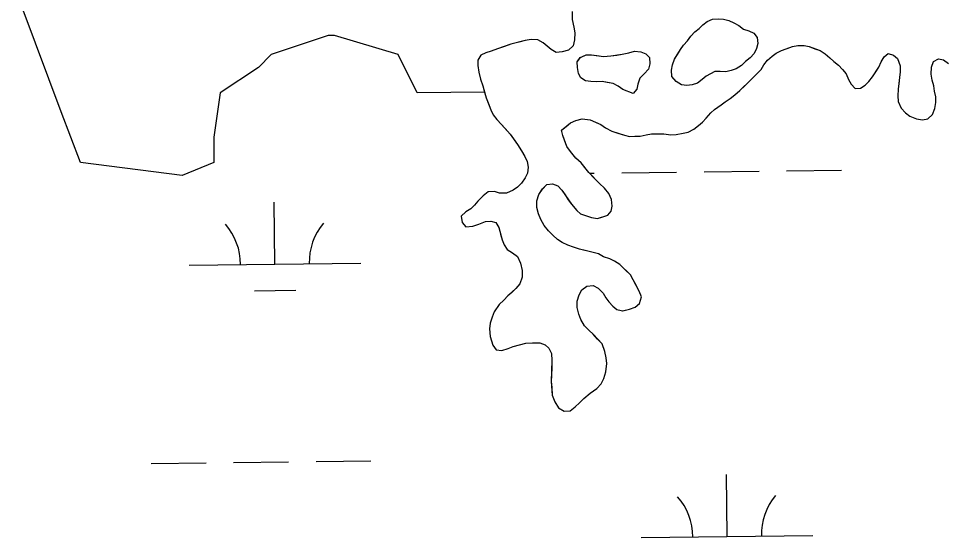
# Model space of a CAD drawing. Extents: x 3694830 to 3732949, y 415201 to 440970.
# Drawn here: x 3729565 to 3730105, y 422591 to 422894 of the extents above; entities that cross this region are included whole.
import ezdxf

# ---------------------------------------------------------------- set-up
doc = ezdxf.new("R2010")
doc.units = 0
doc.layers.add('V-TOPO-SHOR', color=7, linetype='Continuous')
doc.layers.add('V-WETL-SWMP', color=7, linetype='Continuous')

msp = doc.modelspace()

# ---------------------------------------------------------------- linework, layer by layer
at = {"layer": 'V-TOPO-SHOR'}
for points in [[(3729836.49, 422850.74), (3729797.29, 422850.39), (3729786.19, 422872.61), (3729749.16, 422883.71), (3729745.46, 422883.71), (3729712.14, 422872.61), (3729704.74, 422865.2), (3729682.52, 422850.39), (3729678.82, 422824.48), (3729678.82, 422809.67), (3729660.31, 422802.26), (3729601.07, 422809.67), (3729589.97, 422839.29), (3729567.75, 422898.52), (3729530.73, 422942.95)], [(3729887.46, 422897.68), (3729887.55, 422893.17), (3729888.55, 422888.67), (3729889.08, 422885.29), (3729888.94, 422881.22), (3729888.1, 422877.82), (3729885.45, 422875.28), (3729881.63, 422874.29), (3729878.25, 422873.77), (3729875.27, 422875.51), (3729872.98, 422877.5), (3729870.67, 422879.48), (3729867.47, 422881.22), (3729863.63, 422881.36), (3729860.03, 422880.84), (3729856.43, 422879.86), (3729851.71, 422878.63), (3729848.13, 422877.42), (3729844.09, 422875.98), (3729840.28, 422874.54), (3729837.14, 422873.57), (3729834.23, 422872.38), (3729832.48, 422869.41), (3729832.55, 422866.25), (3729833.08, 422862.42), (3729834.07, 422858.37), (3729835.51, 422854.34)], [(3729965.46, 422860.12), (3729963.24, 422858.04), (3729960.57, 422855.96), (3729957.43, 422854.98), (3729954.27, 422854.69), (3729951.1, 422855.08), (3729948.12, 422857.05), (3729945.58, 422859.93), (3729945.28, 422863.54), (3729945.89, 422866.71), (3729947.17, 422869.9), (3729948.92, 422872.65), (3729950.67, 422875.62), (3729952.42, 422878.15), (3729954.63, 422880.68), (3729956.6, 422883.43), (3729959.03, 422885.97), (3729961.48, 422887.83), (3729963.69, 422889.91), (3729966.14, 422891.99), (3729969.27, 422893.19), (3729972.43, 422893.48), (3729975.59, 422893.32), (3729978.77, 422892.49), (3729981.74, 422891.19), (3729984.48, 422889.67), (3729987.24, 422887.47), (3729990.42, 422886.41), (3729993.39, 422885.11), (3729995.25, 422882.67), (3729995.55, 422879.06), (3729994.94, 422876.11), (3729993.41, 422873.37), (3729991.21, 422870.84), (3729988.54, 422868.52), (3729986.11, 422866.21), (3729982.99, 422864.34), (3729980.07, 422863.37), (3729976.92, 422862.63), (3729973.75, 422862.79), (3729970.6, 422862.72), (3729965.46, 422860.12)], [(3729994.66, 422861.09), (3729997.54, 422863.86), (3729999.06, 422866.6), (3730001.26, 422869.36), (3730003.93, 422871.67), (3730006.37, 422873.53), (3730009.5, 422874.96), (3730012.64, 422876.15), (3730015.78, 422877.35), (3730018.93, 422877.86), (3730022.54, 422877.94), (3730025.49, 422877.33), (3730028.91, 422876.04), (3730031.87, 422874.98), (3730034.85, 422873.01), (3730037.61, 422870.8), (3730039.91, 422868.6), (3730042.67, 422866.39), (3730044.98, 422863.96), (3730047.06, 422861.52), (3730048.49, 422858.16), (3730049.9, 422855.48), (3730052.22, 422852.82), (3730055.37, 422853.11), (3730058.05, 422854.75), (3730060.26, 422857.05), (3730062.47, 422859.58), (3730064.44, 422862.56), (3730066.19, 422865.31), (3730067.47, 422868.5), (3730069.22, 422871.25), (3730071.44, 422873.33), (3730074.62, 422872.27), (3730076.92, 422870.28), (3730078.6, 422866.03), (3730078.44, 422862.63), (3730078.06, 422859.24), (3730077.69, 422855.61), (3730077.3, 422852.44), (3730077.16, 422848.6), (3730077.45, 422845.22), (3730079.12, 422841.41), (3730081.66, 422838.76), (3730084.18, 422836.78), (3730088.06, 422835.28), (3730091.46, 422834.67), (3730094.61, 422835.19), (3730097.27, 422837.73), (3730098.77, 422841.15), (3730099.38, 422844.78), (3730099.31, 422847.94), (3730098.56, 422851.31), (3730098.04, 422854.46), (3730097.07, 422857.83), (3730096.54, 422861.21), (3730096.68, 422865.28), (3730097.97, 422868.7), (3730100.87, 422870.11), (3730103.82, 422869.5), (3730106.58, 422867.52)], [(3729917.05, 422852.32), (3729914.3, 422854.3), (3729911.33, 422855.82), (3729907.93, 422856.42), (3729904.98, 422857.04), (3729901.82, 422856.75), (3729898.43, 422856.9), (3729895.26, 422857.28), (3729892.51, 422859.03), (3729891.1, 422861.71), (3729890.57, 422865.09), (3729890.5, 422868.48), (3729892.25, 422871), (3729895.61, 422872.43), (3729898.78, 422872.49), (3729901.95, 422872.11), (3729905.8, 422871.51), (3729910.08, 422871.83), (3729913.46, 422872.35), (3729916.61, 422872.87), (3729920.44, 422873.63), (3729923.81, 422874.6), (3729927.43, 422874.23), (3729930.39, 422873.16), (3729932.47, 422870.95), (3729932.77, 422867.34), (3729931.93, 422864.16), (3729929.51, 422861.4), (3729926.85, 422858.85), (3729925.79, 422855.45), (3729925.18, 422852.49), (3729922.97, 422849.97), (3729917.05, 422852.32)], [(3729974.23, 422843.27), (3729976.67, 422845.13), (3729979.57, 422847), (3729982.24, 422849.09), (3729985.12, 422851.63), (3729988.22, 422854.63), (3729991.32, 422857.64), (3729994.19, 422860.64), (3729994.66, 422861.09)], [(3729835.51, 422854.34), (3729836.49, 422850.74), (3729837.47, 422847.38), (3729838.91, 422843.57), (3729840.1, 422840.43), (3729841.52, 422837.52), (3729843.61, 422834.86), (3729846.38, 422831.98), (3729848.46, 422829.54), (3729851.47, 422826.21), (3729853.33, 422823.54), (3729855.66, 422820.2), (3729858, 422816.64), (3729859.88, 422813.29), (3729861.29, 422810.38), (3729861.82, 422807), (3729861.44, 422803.61), (3729860.14, 422800.87), (3729857.95, 422797.66), (3729855.74, 422795.35), (3729853.06, 422793.72), (3729849.26, 422791.83), (3729845.19, 422791.97), (3729842.24, 422792.81), (3729838.62, 422792.73), (3729835.74, 422790.41), (3729832.64, 422787.18), (3729830.66, 422784.88), (3729828.44, 422782.8), (3729825.55, 422780.93), (3729822.89, 422778.39), (3729823.42, 422774.79), (3729825.5, 422772.35), (3729829.56, 422772.66), (3729833.15, 422773.87), (3729836.96, 422775.3), (3729840.12, 422775.6), (3729843.07, 422774.75), (3729844.71, 422771.85), (3729845.7, 422768.03), (3729846.68, 422764.67), (3729847.87, 422761.75), (3729849.73, 422759.08), (3729852.71, 422757.11), (3729855.69, 422754.92), (3729857.35, 422751.11), (3729858.35, 422746.84), (3729858.43, 422743), (3729856.93, 422739.13), (3729854.73, 422736.37), (3729852.29, 422734.06), (3729850.08, 422731.98), (3729847.65, 422729.44), (3729844.99, 422726.9), (3729842.14, 422722.78), (3729840.85, 422719.59), (3729839.79, 422716.17), (3729839.42, 422712.78), (3729839.74, 422708.27), (3729841.2, 422703.33), (3729843.29, 422700.66), (3729846.46, 422700.28), (3729850.27, 422701.26), (3729853.19, 422702.45), (3729856.78, 422703.43), (3729860.6, 422704.42), (3729864.43, 422704.73), (3729868.73, 422704.59), (3729871.69, 422703.52), (3729873.99, 422701.54), (3729875.41, 422698.41), (3729875.72, 422694.35), (3729875.58, 422690.28), (3729875.46, 422685.53), (3729875.3, 422682.14), (3729875.61, 422678.53), (3729875.92, 422674.24), (3729877.36, 422670.21), (3729879.47, 422666.87), (3729882.9, 422664.9), (3729886.29, 422664.98), (3729889.17, 422667.3), (3729891.83, 422669.61), (3729894.27, 422672.15), (3729898.04, 422675.39), (3729901.82, 422677.96), (3729904.48, 422680.72), (3729905.99, 422683.92), (3729907.04, 422687.78), (3729907.62, 422692.54), (3729907.32, 422695.92), (3729906.56, 422699.52), (3729904.89, 422704), (3729902.34, 422706.88), (3729899.8, 422709.77), (3729897.49, 422711.75), (3729894.72, 422714.63), (3729892.61, 422718.2), (3729891.42, 422721.33), (3729890.43, 422725.15), (3729890.35, 422728.99)], [(3729890.35, 422728.99), (3729891.63, 422732.64), (3729893.15, 422735.6), (3729896.04, 422737.7), (3729899.65, 422738), (3729902.62, 422736.48), (3729905.61, 422733.61), (3729907.03, 422730.93), (3729908.89, 422728.48), (3729911.2, 422726.05), (3729913.5, 422724.06), (3729916.91, 422723.23), (3729920.95, 422724.22), (3729924.09, 422725.42), (3729926.75, 422727.51), (3729927.8, 422731.37), (3729926.6, 422734.73), (3729924.72, 422738.31), (3729923.07, 422741.43), (3729921.43, 422744.34), (3729918.43, 422747.21), (3729915.2, 422750.3), (3729912.22, 422752.27), (3729909.48, 422753.57), (3729905.84, 422754.85), (3729902.87, 422756.59), (3729899.01, 422757.42), (3729895.83, 422758.25), (3729891.74, 422759.29), (3729888.33, 422760.35), (3729884.92, 422761.64), (3729881.72, 422763.15), (3729878.97, 422764.9), (3729876.21, 422767.32), (3729873.67, 422769.98), (3729871.12, 422773.09), (3729869.24, 422776.44), (3729867.81, 422779.8), (3729866.83, 422783.62), (3729866.98, 422787.46), (3729868.03, 422791.1), (3729870.22, 422794.3), (3729872.65, 422796.84), (3729876.03, 422797.36), (3729879.22, 422796.08), (3729881.53, 422793.64), (3729883.39, 422790.97), (3729885.26, 422788.07), (3729887.12, 422785.4), (3729890.14, 422781.85), (3729892.44, 422779.87), (3729895.85, 422778.58), (3729898.81, 422777.74), (3729902.21, 422777.14), (3729905.35, 422778.11), (3729908.27, 422779.07), (3729910.25, 422781.37), (3729910.87, 422784.32), (3729910.33, 422788.15), (3729908.9, 422791.74), (3729906.35, 422794.84), (3729903.36, 422797.49), (3729900.13, 422800.81), (3729897.12, 422803.91), (3729894.81, 422806.8), (3729892.71, 422809.47), (3729889.72, 422812.34), (3729886.47, 422816.11), (3729884.38, 422819), (3729883.19, 422822.14), (3729881.98, 422825.5), (3729881.24, 422828.65), (3729883.91, 422830.74), (3729886.57, 422832.83), (3729889.7, 422834.25), (3729893.3, 422835.23), (3729898.05, 422834.65), (3729901.48, 422833.15), (3729904.21, 422831.85), (3729906.97, 422829.87), (3729910.62, 422827.92), (3729914.03, 422826.86), (3729917.9, 422825.59), (3729920.85, 422824.97), (3729924.01, 422825.04), (3729927.17, 422825.1), (3729930.54, 422825.85), (3729933.7, 422826.37), (3729937.08, 422826.44), (3729940.92, 422826.53), (3729945, 422825.93), (3729948.16, 422826), (3729952.21, 422826.76), (3729955.14, 422827.51), (3729958.26, 422829.15), (3729961.15, 422831.25), (3729963.37, 422833.33), (3729965.58, 422835.63), (3729968.23, 422838.62), (3729970.44, 422840.71), (3729974.23, 422843.27)]]:
    msp.add_lwpolyline(points, dxfattribs=at)
at = {"layer": 'V-WETL-SWMP'}
for p, q in [((3729887.46, 422897.68), (3729887.55, 422893.17)), ((3729887.55, 422893.17), (3729888.55, 422888.67)), ((3729888.55, 422888.67), (3729889.08, 422885.29)), ((3729889.08, 422885.29), (3729888.94, 422881.22)), ((3729851.72, 422878.63), (3729844.09, 422875.98)), ((3729860.03, 422880.84), (3729851.72, 422878.63)), ((3729863.63, 422881.36), (3729860.03, 422880.84)), ((3729867.48, 422881.22), (3729863.63, 422881.36)), ((3729870.67, 422879.48), (3729867.48, 422881.22)), ((3729875.28, 422875.51), (3729870.67, 422879.48)), ((3729888.1, 422877.82), (3729885.45, 422875.28)), ((3729888.94, 422881.22), (3729888.1, 422877.82)), ((3730009.5, 422874.96), (3730015.78, 422877.35)), ((3730015.78, 422877.35), (3730018.93, 422877.86)), ((3730018.93, 422877.86), (3730022.54, 422877.94)), ((3730022.54, 422877.94), (3730025.49, 422877.33)), ((3730025.49, 422877.33), (3730031.87, 422874.98)), ((3729834.23, 422872.38), (3729832.48, 422869.41)), ((3729837.14, 422873.58), (3729834.23, 422872.38)), ((3729840.28, 422874.55), (3729837.14, 422873.58)), ((3729844.09, 422875.98), (3729840.28, 422874.55)), ((3729878.25, 422873.77), (3729875.28, 422875.51)), ((3729881.63, 422874.29), (3729878.25, 422873.77)), ((3729885.45, 422875.28), (3729881.63, 422874.29)), ((3730001.27, 422869.36), (3730003.93, 422871.67)), ((3730003.93, 422871.67), (3730006.37, 422873.53)), ((3730006.37, 422873.53), (3730009.5, 422874.96)), ((3730031.87, 422874.98), (3730034.85, 422873.01)), ((3730034.85, 422873.01), (3730037.61, 422870.81)), ((3730037.61, 422870.81), (3730039.91, 422868.6)), ((3730067.47, 422868.5), (3730069.22, 422871.25)), ((3730069.22, 422871.25), (3730071.44, 422873.33)), ((3730071.44, 422873.33), (3730074.62, 422872.27)), ((3730074.62, 422872.27), (3730076.92, 422870.28)), ((3729832.48, 422869.41), (3729832.55, 422866.25)), ((3729832.55, 422866.25), (3729833.08, 422862.42)), ((3729997.54, 422863.86), (3729999.06, 422866.6)), ((3729999.06, 422866.6), (3730001.27, 422869.36)), ((3730039.91, 422868.6), (3730042.67, 422866.4)), ((3730042.67, 422866.4), (3730044.98, 422863.96)), ((3730062.47, 422859.59), (3730066.19, 422865.31)), ((3730066.19, 422865.31), (3730067.47, 422868.5)), ((3730076.92, 422870.28), (3730078.6, 422866.03)), ((3730078.6, 422866.03), (3730078.44, 422862.63)), ((3730096.54, 422861.21), (3730096.68, 422865.28)), ((3730096.68, 422865.28), (3730097.97, 422868.7)), ((3730097.97, 422868.7), (3730100.87, 422870.11)), ((3730100.87, 422870.11), (3730103.82, 422869.5)), ((3730103.82, 422869.5), (3730106.58, 422867.52)), ((3729833.08, 422862.42), (3729834.07, 422858.38)), ((3729991.32, 422857.64), (3729994.66, 422861.09)), ((3729994.66, 422861.09), (3729997.54, 422863.86)), ((3730044.98, 422863.96), (3730047.06, 422861.52)), ((3730047.06, 422861.52), (3730048.49, 422858.16)), ((3730078.44, 422862.63), (3730077.3, 422852.44)), ((3730097.07, 422857.83), (3730096.54, 422861.21)), ((3729834.07, 422858.38), (3729835.51, 422854.34)), ((3729985.12, 422851.63), (3729991.32, 422857.64)), ((3730048.49, 422858.16), (3730049.9, 422855.48)), ((3730049.9, 422855.48), (3730052.22, 422852.82)), ((3730055.38, 422853.11), (3730058.05, 422854.75)), ((3730058.05, 422854.75), (3730060.26, 422857.05)), ((3730060.26, 422857.05), (3730062.47, 422859.59)), ((3730098.04, 422854.47), (3730097.07, 422857.83)), ((3730098.56, 422851.31), (3730098.04, 422854.47)), ((3729835.51, 422854.34), (3729837.47, 422847.38)), ((3729979.57, 422847), (3729982.24, 422849.09)), ((3729982.24, 422849.09), (3729985.12, 422851.63)), ((3730052.22, 422852.82), (3730055.38, 422853.11)), ((3730077.3, 422852.44), (3730077.16, 422848.6)), ((3730099.31, 422847.94), (3730098.56, 422851.31)), ((3729837.47, 422847.38), (3729840.1, 422840.43)), ((3729974.23, 422843.27), (3729976.67, 422845.13)), ((3729976.67, 422845.13), (3729979.57, 422847)), ((3730077.16, 422848.6), (3730077.45, 422845.22)), ((3730077.45, 422845.22), (3730079.12, 422841.41)), ((3730098.78, 422841.15), (3730099.38, 422844.78)), ((3730099.38, 422844.78), (3730099.31, 422847.94)), ((3729840.1, 422840.43), (3729841.52, 422837.52)), ((3729965.58, 422835.63), (3729968.23, 422838.62)), ((3729968.23, 422838.62), (3729970.44, 422840.71)), ((3729970.44, 422840.71), (3729974.23, 422843.27)), ((3730079.12, 422841.41), (3730081.66, 422838.76)), ((3730081.66, 422838.76), (3730084.18, 422836.78)), ((3730097.27, 422837.73), (3730098.78, 422841.15)), ((3729841.52, 422837.52), (3729843.61, 422834.86)), ((3729843.61, 422834.86), (3729846.38, 422831.98)), ((3729881.24, 422828.65), (3729886.57, 422832.83)), ((3729886.57, 422832.83), (3729889.7, 422834.25)), ((3729889.7, 422834.25), (3729893.3, 422835.23)), ((3729893.3, 422835.23), (3729898.05, 422834.65)), ((3729898.05, 422834.65), (3729904.21, 422831.85)), ((3729961.15, 422831.25), (3729963.37, 422833.33)), ((3729963.37, 422833.33), (3729965.58, 422835.63)), ((3730084.18, 422836.78), (3730088.06, 422835.28)), ((3730088.06, 422835.28), (3730091.46, 422834.67)), ((3730091.46, 422834.67), (3730094.61, 422835.19)), ((3730094.61, 422835.19), (3730097.27, 422837.73)), ((3729846.38, 422831.98), (3729851.47, 422826.21)), ((3729881.98, 422825.5), (3729881.24, 422828.65)), ((3729904.21, 422831.85), (3729906.97, 422829.87)), ((3729906.97, 422829.87), (3729910.62, 422827.92)), ((3729910.62, 422827.92), (3729917.9, 422825.59)), ((3729952.21, 422826.76), (3729955.13, 422827.5)), ((3729955.13, 422827.5), (3729958.26, 422829.15)), ((3729958.26, 422829.15), (3729961.15, 422831.25)), ((3729851.47, 422826.21), (3729855.66, 422820.2)), ((3729884.38, 422819), (3729881.98, 422825.5)), ((3729917.9, 422825.59), (3729920.85, 422824.97)), ((3729920.85, 422824.97), (3729927.17, 422825.11)), ((3729927.17, 422825.11), (3729930.54, 422825.85)), ((3729930.54, 422825.85), (3729933.7, 422826.37)), ((3729933.7, 422826.37), (3729940.92, 422826.53)), ((3729940.92, 422826.53), (3729945, 422825.93)), ((3729945, 422825.93), (3729948.16, 422826)), ((3729948.16, 422826), (3729952.21, 422826.76)), ((3729855.66, 422820.2), (3729858, 422816.64)), ((3729858, 422816.64), (3729859.88, 422813.29)), ((3729886.47, 422816.11), (3729884.38, 422819)), ((3729859.88, 422813.29), (3729861.29, 422810.38)), ((3729889.72, 422812.34), (3729886.47, 422816.11)), ((3729892.71, 422809.47), (3729889.72, 422812.34)), ((3729861.29, 422810.38), (3729861.82, 422807)), ((3729861.82, 422807), (3729861.44, 422803.61)), ((3729897.12, 422803.91), (3729892.71, 422809.47)), ((3729860.14, 422800.87), (3729857.95, 422797.66)), ((3729861.44, 422803.61), (3729860.14, 422800.87)), ((3729903.36, 422797.49), (3729897.12, 422803.91)), ((3729897.53, 422803.49), (3729900.34, 422803.52)), ((3729916.34, 422803.71), (3729948.34, 422804.1)), ((3729964.34, 422804.29), (3729996.34, 422804.67)), ((3730012.33, 422804.86), (3730044.33, 422805.24)), ((3729855.74, 422795.35), (3729853.06, 422793.72)), ((3729857.95, 422797.66), (3729855.74, 422795.35)), ((3729870.22, 422794.31), (3729872.65, 422796.84)), ((3729872.65, 422796.84), (3729876.03, 422797.37)), ((3729876.03, 422797.37), (3729879.22, 422796.08)), ((3729879.22, 422796.08), (3729881.53, 422793.64)), ((3729906.35, 422794.84), (3729903.36, 422797.49)), ((3729835.74, 422790.41), (3729832.64, 422787.18)), ((3729838.63, 422792.73), (3729835.74, 422790.41)), ((3729842.24, 422792.81), (3729838.63, 422792.73)), ((3729845.19, 422791.97), (3729842.24, 422792.81)), ((3729849.26, 422791.83), (3729845.19, 422791.97)), ((3729853.06, 422793.72), (3729849.26, 422791.83)), ((3729866.98, 422787.46), (3729868.03, 422791.1)), ((3729868.03, 422791.1), (3729870.22, 422794.31)), ((3729881.53, 422793.64), (3729887.12, 422785.4)), ((3729908.9, 422791.74), (3729906.35, 422794.84)), ((3729910.33, 422788.15), (3729908.9, 422791.74)), ((3729714.37, 422750.56), (3729713.94, 422786.56)), ((3729830.66, 422784.88), (3729828.44, 422782.8)), ((3729832.64, 422787.18), (3729830.66, 422784.88)), ((3729866.83, 422783.62), (3729866.98, 422787.46)), ((3729887.12, 422785.4), (3729890.14, 422781.85)), ((3729910.25, 422781.37), (3729910.87, 422784.32)), ((3729910.87, 422784.32), (3729910.33, 422788.15)), ((3729825.55, 422780.93), (3729822.89, 422778.39)), ((3729828.44, 422782.8), (3729825.55, 422780.93)), ((3729867.82, 422779.8), (3729866.83, 422783.62)), ((3729869.24, 422776.44), (3729867.82, 422779.8)), ((3729890.14, 422781.85), (3729892.44, 422779.87)), ((3729892.44, 422779.87), (3729895.85, 422778.58)), ((3729902.21, 422777.14), (3729908.27, 422779.07)), ((3729908.27, 422779.07), (3729910.25, 422781.37)), ((3729822.89, 422778.39), (3729823.42, 422774.79)), ((3729823.42, 422774.79), (3729825.5, 422772.35)), ((3729829.56, 422772.66), (3729833.15, 422773.87)), ((3729833.15, 422773.87), (3729836.96, 422775.3)), ((3729836.96, 422775.3), (3729840.12, 422775.6)), ((3729840.12, 422775.6), (3729843.07, 422774.75)), ((3729843.07, 422774.75), (3729844.71, 422771.85)), ((3729871.12, 422773.09), (3729869.24, 422776.44)), ((3729895.85, 422778.58), (3729898.81, 422777.74)), ((3729898.81, 422777.74), (3729902.21, 422777.14)), ((3729825.5, 422772.35), (3729829.56, 422772.66)), ((3729844.71, 422771.85), (3729846.67, 422764.67)), ((3729873.67, 422769.98), (3729871.12, 422773.09)), ((3729876.21, 422767.32), (3729873.67, 422769.98)), ((3729846.67, 422764.67), (3729847.87, 422761.75)), ((3729878.97, 422764.9), (3729876.21, 422767.32)), ((3729881.72, 422763.15), (3729878.97, 422764.9)), ((3729884.92, 422761.63), (3729881.72, 422763.15)), ((3729847.87, 422761.75), (3729849.73, 422759.08)), ((3729849.73, 422759.08), (3729852.71, 422757.11)), ((3729888.33, 422760.35), (3729884.92, 422761.63)), ((3729891.74, 422759.29), (3729888.33, 422760.35)), ((3729899.01, 422757.42), (3729891.74, 422759.29)), ((3729902.87, 422756.59), (3729899.01, 422757.42)), ((3729852.71, 422757.11), (3729855.69, 422754.92)), ((3729855.69, 422754.92), (3729857.35, 422751.11)), ((3729905.84, 422754.85), (3729902.87, 422756.59)), ((3729909.48, 422753.57), (3729905.84, 422754.85)), ((3729912.22, 422752.27), (3729909.48, 422753.57)), ((3729915.2, 422750.3), (3729912.22, 422752.27)), ((3729664.37, 422749.96), (3729764.37, 422751.16)), ((3729857.35, 422751.11), (3729858.35, 422746.84)), ((3729858.35, 422746.84), (3729858.43, 422743)), ((3729921.43, 422744.34), (3729915.2, 422750.3)), ((3729858.43, 422743), (3729856.93, 422739.13)), ((3729923.07, 422741.43), (3729921.43, 422744.34)), ((3729926.6, 422734.73), (3729923.07, 422741.43)), ((3729854.73, 422736.37), (3729850.08, 422731.98)), ((3729856.93, 422739.13), (3729854.73, 422736.37)), ((3729891.63, 422732.64), (3729893.15, 422735.6)), ((3729893.15, 422735.6), (3729896.04, 422737.7)), ((3729896.04, 422737.7), (3729899.65, 422738)), ((3729899.65, 422738), (3729902.62, 422736.48)), ((3729902.62, 422736.48), (3729905.62, 422733.61)), ((3729702.55, 422734.99), (3729726.55, 422735.27)), ((3729850.08, 422731.98), (3729847.65, 422729.44)), ((3729890.35, 422728.99), (3729891.63, 422732.64)), ((3729905.62, 422733.61), (3729907.03, 422730.93)), ((3729907.03, 422730.93), (3729908.89, 422728.48)), ((3729927.8, 422731.37), (3729926.6, 422734.73)), ((3729926.75, 422727.51), (3729927.8, 422731.37)), ((3729844.99, 422726.9), (3729842.14, 422722.78)), ((3729847.65, 422729.44), (3729844.99, 422726.9)), ((3729890.43, 422725.15), (3729890.35, 422728.99)), ((3729891.42, 422721.34), (3729890.43, 422725.15)), ((3729908.89, 422728.48), (3729911.2, 422726.05)), ((3729911.2, 422726.05), (3729913.5, 422724.06)), ((3729920.95, 422724.22), (3729924.09, 422725.42)), ((3729924.09, 422725.42), (3729926.75, 422727.51)), ((3729840.85, 422719.59), (3729839.79, 422716.18)), ((3729842.14, 422722.78), (3729840.85, 422719.59)), ((3729892.61, 422718.2), (3729891.42, 422721.34)), ((3729913.5, 422724.06), (3729916.9, 422723.23)), ((3729916.9, 422723.23), (3729920.95, 422724.22)), ((3729839.79, 422716.18), (3729839.41, 422712.78)), ((3729894.72, 422714.63), (3729892.61, 422718.2)), ((3729897.49, 422711.75), (3729894.72, 422714.63)), ((3729839.41, 422712.78), (3729839.74, 422708.27)), ((3729899.8, 422709.77), (3729897.49, 422711.75)), ((3729904.89, 422704), (3729899.8, 422709.77)), ((3729839.74, 422708.27), (3729841.2, 422703.33)), ((3729841.2, 422703.33), (3729843.29, 422700.66)), ((3729853.19, 422702.45), (3729860.6, 422704.42)), ((3729860.6, 422704.42), (3729864.43, 422704.72)), ((3729864.43, 422704.72), (3729868.73, 422704.59)), ((3729868.73, 422704.59), (3729871.69, 422703.52)), ((3729871.69, 422703.52), (3729873.99, 422701.54)), ((3729906.56, 422699.52), (3729904.89, 422704)), ((3729843.29, 422700.66), (3729846.46, 422700.28)), ((3729846.46, 422700.28), (3729850.28, 422701.26)), ((3729850.28, 422701.26), (3729853.19, 422702.45)), ((3729873.99, 422701.54), (3729875.41, 422698.41)), ((3729875.41, 422698.41), (3729875.72, 422694.35)), ((3729907.32, 422695.92), (3729906.56, 422699.52)), ((3729875.72, 422694.35), (3729875.3, 422682.14)), ((3729907.04, 422687.78), (3729907.62, 422692.54)), ((3729907.62, 422692.54), (3729907.32, 422695.92)), ((3729905.99, 422683.92), (3729907.04, 422687.78)), ((3729875.3, 422682.14), (3729875.92, 422674.24)), ((3729904.48, 422680.72), (3729905.99, 422683.92)), ((3729898.04, 422675.39), (3729901.82, 422677.96)), ((3729901.82, 422677.96), (3729904.48, 422680.72)), ((3729875.92, 422674.24), (3729877.36, 422670.21)), ((3729891.83, 422669.61), (3729894.27, 422672.15)), ((3729894.27, 422672.15), (3729898.04, 422675.39)), ((3729877.36, 422670.21), (3729879.47, 422666.87)), ((3729879.47, 422666.87), (3729882.9, 422664.9)), ((3729886.29, 422664.98), (3729889.17, 422667.3)), ((3729889.17, 422667.3), (3729891.83, 422669.61)), ((3729882.9, 422664.9), (3729886.29, 422664.98)), ((3729642.34, 422634.26), (3729674.34, 422634.64)), ((3729690.34, 422634.83), (3729722.34, 422635.22)), ((3729738.34, 422635.41), (3729770.33, 422635.79)), ((3729977.72, 422591.83), (3729977.29, 422627.83)), ((3729927.72, 422591.23), (3730027.71, 422592.42))]:
    msp.add_line(p, q, dxfattribs=at)
for points in [[(3729965.45, 422860.12), (3729963.24, 422858.04), (3729960.57, 422855.96), (3729957.43, 422854.98), (3729954.27, 422854.69), (3729951.1, 422855.08), (3729948.12, 422857.05), (3729945.58, 422859.93), (3729945.28, 422863.54), (3729945.89, 422866.71), (3729947.17, 422869.9), (3729950.67, 422875.62), (3729952.42, 422878.15), (3729954.63, 422880.68), (3729956.6, 422883.43), (3729959.03, 422885.97), (3729961.48, 422887.83), (3729963.69, 422889.91), (3729966.13, 422891.99), (3729969.27, 422893.19), (3729972.43, 422893.48), (3729975.59, 422893.32), (3729978.77, 422892.49), (3729981.74, 422891.19), (3729984.48, 422889.67), (3729987.24, 422887.47), (3729990.43, 422886.41), (3729993.39, 422885.11), (3729995.25, 422882.67), (3729995.55, 422879.06), (3729994.94, 422876.11), (3729993.41, 422873.37), (3729991.21, 422870.84), (3729988.54, 422868.52), (3729986.11, 422866.21), (3729982.98, 422864.34), (3729980.07, 422863.37), (3729976.92, 422862.63), (3729973.76, 422862.79), (3729970.6, 422862.72)], [(3729922.97, 422849.96), (3729917.05, 422852.32), (3729914.3, 422854.3), (3729911.33, 422855.82), (3729904.98, 422857.04), (3729901.82, 422856.74), (3729898.43, 422856.9), (3729895.26, 422857.28), (3729892.51, 422859.03), (3729891.1, 422861.71), (3729890.57, 422865.09), (3729890.5, 422868.48), (3729892.26, 422871), (3729895.61, 422872.43), (3729898.77, 422872.49), (3729905.8, 422871.51), (3729910.08, 422871.83), (3729916.61, 422872.87), (3729920.44, 422873.63), (3729923.81, 422874.6), (3729927.43, 422874.23), (3729930.39, 422873.16), (3729932.47, 422870.95), (3729932.77, 422867.34), (3729931.93, 422864.16), (3729929.51, 422861.4), (3729926.85, 422858.86), (3729925.79, 422855.45), (3729925.18, 422852.49)]]:
    msp.add_lwpolyline(points, close=True, dxfattribs=at)
for centre, start, end in [((3729659.12, 422750.38), 359.9115, 41.4552), ((3729769.6, 422751.69), 139.9115, 181.4552), ((3729922.47, 422591.64), 359.9115, 41.4552), ((3730032.95, 422592.96), 139.9115, 181.4552)]:
    msp.add_arc(centre, 35.25, start, end, dxfattribs=at)

doc.saveas('drawing.dxf')
